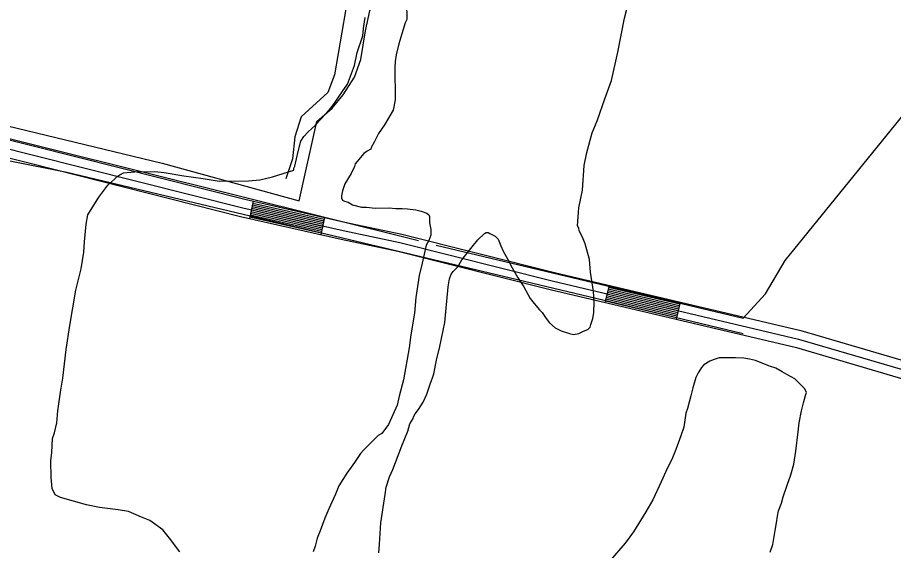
# Model space of a CAD drawing. Extents: x 3250478 to 3288318, y 788638 to 816472.
# Drawn here: x 3256355 to 3257853, y 804629 to 805541 of the extents above; entities that cross this region are included whole.
import ezdxf

# ---------------------------------------------------------------- set-up
doc = ezdxf.new("R2010")
doc.units = 0
for name, color, linetype in [('V-ROAD-CNTR', 7, 'Continuous'), ('V-SITE-VEGE', 7, 'Continuous'), ('V-TOPO-SHOR', 7, 'Continuous')]:
    doc.layers.add(name, color=color, linetype=linetype)

msp = doc.modelspace()

# ---------------------------------------------------------------- linework, layer by layer
at = {"layer": 'V-ROAD-CNTR'}
for p, q in [((3256758.1, 805226.3), (3256751.5, 805197.1)), ((3256880, 805198.7), (3256873.4, 805169.4)), ((3257366.5, 805082.6), (3257359.6, 805053.4)), ((3257488.1, 805053.9), (3257481.2, 805024.7))]:
    msp.add_line(p, q, dxfattribs=at)
for points in [[(3256199.1, 805367.7), (3256200.4, 805367.4), (3256201.8, 805367.1), (3256203.1, 805366.7), (3256204.5, 805366.3), (3256205.8, 805365.9), (3256207.1, 805365.5), (3256208.4, 805365.1), (3256209.7, 805364.6), (3256211, 805364.1), (3256212.3, 805363.6), (3256212.5, 805363.6), (3256383.8, 805320.4), (3256743.5, 805229.7), (3256914.9, 805190.8), (3257012, 805170.3), (3257273.1, 805104.7), (3257694.7, 805005.1), (3257964.5, 804926), (3258091.6, 804886.9)], [(3256192.8, 805338.4), (3256193.6, 805338.2), (3256194.5, 805338), (3256195.3, 805337.8), (3256196.1, 805337.5), (3256196.9, 805337.3), (3256197.8, 805337), (3256198.5, 805336.8), (3256199.4, 805336.5), (3256200.2, 805336.1), (3256201, 805335.8), (3256202.9, 805335), (3256376.5, 805291.3), (3256736.5, 805200.5), (3256908.5, 805161.5), (3257005.2, 805141.1), (3257266, 805075.5), (3257687, 804976.1), (3257955.8, 804897.2), (3258198.7, 804822.7), (3258392.6, 804753.9), (3258460.5, 804726.4), (3258479.8, 804712), (3258499.7, 804688.7)], [(3256207.7, 805349.3), (3256380.1, 805305.8), (3256740, 805215.1), (3256911.7, 805176.1), (3257008.6, 805155.7), (3257269.5, 805090.1), (3257690.8, 804990.6), (3257960.1, 804911.6), (3258203.4, 804836.9), (3258397.9, 804767.9), (3258468, 804739.6), (3258490.2, 804723), (3258511.1, 804698.5)], [(3256756.2, 805217.6), (3256878.1, 805189.9)], [(3256756.8, 805220.5), (3256878.7, 805192.8)], [(3256757.5, 805223.4), (3256879.4, 805195.7)], [(3256752.8, 805202.9), (3256874.7, 805175.3)], [(3256753.5, 805205.9), (3256875.4, 805178.2)], [(3256754.2, 805208.8), (3256876.1, 805181.1)], [(3256754.8, 805211.7), (3256876.7, 805184)], [(3256755.5, 805214.6), (3256877.4, 805187)], [(3256752.2, 805200), (3256874.1, 805172.3)], [(3257363, 805068), (3257484.7, 805039.3)], [(3257363.7, 805070.9), (3257485.4, 805042.2)], [(3257364.4, 805073.9), (3257486.1, 805045.1)], [(3257365.1, 805076.8), (3257486.7, 805048.1)], [(3257365.8, 805079.7), (3257487.4, 805051)], [(3257360.3, 805056.3), (3257481.9, 805027.6)], [(3257361, 805059.3), (3257482.6, 805030.5)], [(3257361.6, 805062.2), (3257483.3, 805033.5)], [(3257362.3, 805065.1), (3257484, 805036.4)]]:
    msp.add_lwpolyline(points, dxfattribs=at)
at = {"layer": 'V-SITE-VEGE'}
for p, q in [((3257020.4, 805566.7), (3257020.7, 805537.2)), ((3257392.7, 805539.7), (3257397, 805554.9)), ((3256946.6, 805521.9), (3256949.6, 805540.9)), ((3257018.1, 805531.8), (3257012.1, 805512.9)), ((3257020.7, 805537.2), (3257018.1, 805531.8)), ((3257381.8, 805481.4), (3257392.7, 805539.7)), ((3256945.2, 805509.2), (3256946.6, 805521.9)), ((3256936, 805480.6), (3256945.2, 805509.2)), ((3257012.1, 805512.9), (3257006.9, 805495.9)), ((3257006.9, 805495.9), (3257002.6, 805477)), ((3256931.5, 805458.4), (3256936, 805480.6)), ((3257002.6, 805477), (3257001, 805465.4)), ((3257370.7, 805433), (3257381.8, 805481.4)), ((3256919.2, 805426.6), (3256931.5, 805458.4)), ((3257001, 805465.4), (3257000.2, 805455.6)), ((3257000.2, 805455.6), (3257000.8, 805400.1)), ((3256909.9, 805413.8), (3256919.2, 805426.6)), ((3257359.4, 805401.6), (3257370.7, 805433)), ((3256892.8, 805388.2), (3256909.9, 805413.8)), ((3257000.8, 805400.1), (3256997.5, 805382.2)), ((3257346.5, 805363.9), (3257359.4, 805401.6)), ((3256883.4, 805377.1), (3256892.8, 805388.2)), ((3256997.5, 805382.2), (3256982.6, 805357)), ((3256870.9, 805364.2), (3256883.4, 805377.1)), ((3256852.1, 805345), (3256864.6, 805356.3)), ((3256864.6, 805356.3), (3256870.9, 805364.2)), ((3256982.6, 805357), (3256972, 805342.5)), ((3257337.8, 805343.2), (3257346.5, 805363.9)), ((3256839.6, 805329.1), (3256844.3, 805337)), ((3256844.3, 805337), (3256852.1, 805345)), ((3256972, 805342.5), (3256965, 805327.3)), ((3257328.3, 805310), (3257337.8, 805343.2)), ((3256835.1, 805311.6), (3256839.6, 805329.1)), ((3256965, 805327.3), (3256959.7, 805318.3)), ((3256829, 805286.2), (3256835.1, 805311.6)), ((3256947.3, 805308.3), (3256932.3, 805290.2)), ((3256952.7, 805311.9), (3256947.3, 805308.3)), ((3256958.9, 805315.6), (3256952.7, 805311.9)), ((3256959.7, 805318.3), (3256958.9, 805315.6)), ((3257324.1, 805287.6), (3257328.3, 805310)), ((3256536.2, 805274.9), (3256555.2, 805276.7)), ((3256555.2, 805276.7), (3256590, 805277.1)), ((3256590, 805277.1), (3256605.9, 805275.7)), ((3256791.2, 805268.3), (3256827.5, 805279.8)), ((3256827.5, 805283), (3256829, 805286.2)), ((3256827.5, 805279.8), (3256827.5, 805283)), ((3256931.5, 805285.7), (3256925.4, 805274)), ((3256932.3, 805290.2), (3256931.5, 805285.7)), ((3257321, 805245.5), (3257324.1, 805287.6)), ((3256509.6, 805254), (3256526.8, 805270)), ((3256526.8, 805270), (3256536.2, 805274.9)), ((3256605.9, 805275.7), (3256639.2, 805269.7)), ((3256639.2, 805269.7), (3256672.5, 805265.4)), ((3256672.5, 805265.4), (3256699.5, 805260.9)), ((3256699.5, 805260.9), (3256750.1, 805261.5)), ((3256750.1, 805261.5), (3256769.1, 805263.3)), ((3256769.1, 805263.3), (3256791.2, 805268.3)), ((3256925.4, 805274), (3256914.9, 805256)), ((3256494, 805233.2), (3256509.6, 805254)), ((3256914.9, 805256), (3256910.5, 805244.3)), ((3256475.3, 805202.9), (3256494, 805233.2)), ((3256910.5, 805244.3), (3256908.8, 805235.4)), ((3256908.8, 805235.4), (3256908.9, 805230.9)), ((3256908.9, 805230.9), (3256910.7, 805228.3)), ((3257315.1, 805215), (3257321, 805245.5)), ((3256910.7, 805228.3), (3256914.3, 805226.5)), ((3256914.3, 805226.5), (3256920.6, 805224.8)), ((3256920.6, 805224.8), (3256927.8, 805220.4)), ((3256927.8, 805220.4), (3256943, 805216.1)), ((3256943, 805216.1), (3256952, 805216.2)), ((3256952, 805216.2), (3256966.3, 805214.6)), ((3256472.3, 805187.1), (3256475.3, 805202.9)), ((3256966.3, 805214.6), (3256990.5, 805214.9)), ((3256990.5, 805214.9), (3257001.2, 805214.1)), ((3257001.2, 805214.1), (3257012.8, 805214.2)), ((3257012.8, 805214.2), (3257021.8, 805213.4)), ((3257021.8, 805213.4), (3257036.1, 805211.8)), ((3257036.1, 805211.8), (3257045.1, 805209.2)), ((3257045.1, 805209.2), (3257055, 805205.8)), ((3257055, 805205.8), (3257058.6, 805203.1)), ((3257058.6, 805203.1), (3257059.5, 805200.5)), ((3257312.8, 805184.6), (3257315.1, 805215)), ((3256469.5, 805156.9), (3256472.3, 805187.1)), ((3257059.5, 805200.5), (3257059.6, 805189.7)), ((3257059.6, 805189.7), (3257061.5, 805178.1)), ((3257061.5, 805178.1), (3257061.6, 805168.3)), ((3257142.2, 805160.3), (3257153.7, 805171.1)), ((3257153.7, 805171.1), (3257156.4, 805173)), ((3257156.4, 805173), (3257160, 805173)), ((3257160, 805173), (3257162.7, 805171.2)), ((3257162.7, 805171.2), (3257171.7, 805166.9)), ((3257314.6, 805180.2), (3257312.8, 805184.6)), ((3257315.6, 805175.7), (3257314.6, 805180.2)), ((3257321, 805165), (3257315.6, 805175.7)), ((3256468.1, 805139.5), (3256469.5, 805156.9)), ((3257058.2, 805159.3), (3257053.8, 805151.2)), ((3257061.6, 805168.3), (3257058.2, 805159.3)), ((3257132.5, 805148.5), (3257142.2, 805160.3)), ((3257171.7, 805166.9), (3257177.1, 805161.6)), ((3257177.1, 805161.6), (3257181.7, 805150)), ((3257325.6, 805153.4), (3257321, 805165)), ((3257053.8, 805151.2), (3257047, 805120.7)), ((3257114.9, 805126), (3257132.5, 805148.5)), ((3257181.7, 805150), (3257185.4, 805141.1)), ((3257185.4, 805141.1), (3257193.6, 805126.9)), ((3257333.1, 805126.7), (3257325.6, 805153.4)), ((3256463.7, 805111), (3256468.1, 805139.5)), ((3257193.6, 805126.9), (3257200.9, 805112.7)), ((3257335.1, 805105.3), (3257333.1, 805126.7)), ((3257047, 805120.7), (3257041.9, 805099.2)), ((3257099.9, 805106.1), (3257107.9, 805114.3)), ((3257107.9, 805114.3), (3257114.9, 805126)), ((3257200.9, 805112.7), (3257210, 805096.7)), ((3256454.6, 805074.4), (3256463.7, 805111)), ((3257041.9, 805099.2), (3257036, 805061.6)), ((3257093.8, 805093.5), (3257096.4, 805101.6)), ((3257096.4, 805101.6), (3257099.9, 805106.1)), ((3257210, 805096.7), (3257221, 805079.8)), ((3257340, 805072.2), (3257335.1, 805105.3)), ((3257091.3, 805080.1), (3257093.8, 805093.5)), ((3256444.2, 805014.1), (3256454.6, 805074.4)), ((3257085.7, 805019.2), (3257091.3, 805080.1)), ((3257221, 805079.8), (3257231.9, 805060.2)), ((3257341.1, 805054.4), (3257340, 805072.2)), ((3257036, 805061.6), (3257033.7, 805034.7)), ((3257231.9, 805060.2), (3257238.3, 805051.4)), ((3257238.3, 805051.4), (3257247.4, 805040.7)), ((3257340.4, 805035.6), (3257341.1, 805054.4)), ((3257247.4, 805040.7), (3257251.9, 805036.3)), ((3257251.9, 805036.3), (3257259.2, 805025.7)), ((3257033.7, 805034.7), (3257027.8, 804998)), ((3257259.2, 805025.7), (3257264.6, 805018.6)), ((3257335.3, 805015.8), (3257338.8, 805025.7)), ((3257338.8, 805025.7), (3257340.4, 805035.6)), ((3256438.4, 804972.9), (3256444.2, 805014.1)), ((3257077.3, 804978), (3257085.7, 805019.2)), ((3257264.6, 805018.6), (3257274.5, 805009.8)), ((3257274.5, 805009.8), (3257284.4, 805004.5)), ((3257322.9, 805004.1), (3257330, 805006.8)), ((3257330, 805006.8), (3257334.4, 805011.3)), ((3257334.4, 805011.3), (3257335.3, 805015.8)), ((3257027.8, 804998), (3257024.5, 804975.6)), ((3257284.4, 805004.5), (3257298.8, 805000.2)), ((3257298.8, 805000.2), (3257306, 804998.5)), ((3257306, 804998.5), (3257314.9, 805000.4)), ((3257314.9, 805000.4), (3257322.9, 805004.1)), ((3257071.3, 804954.6), (3257077.3, 804978)), ((3256432.6, 804923.8), (3256438.4, 804972.9)), ((3257024.5, 804975.6), (3257015.3, 804920.9)), ((3257067.1, 804931.3), (3257071.3, 804954.6)), ((3257528.4, 804946.5), (3257524.8, 804942)), ((3257539, 804952.9), (3257528.4, 804946.5)), ((3257546.2, 804955.7), (3257539, 804952.9)), ((3257555.1, 804958.4), (3257546.2, 804955.7)), ((3257582.8, 804958.8), (3257555.1, 804958.4)), ((3257597.1, 804958), (3257582.8, 804958.8)), ((3257607, 804956.4), (3257597.1, 804958)), ((3257616.8, 804953.8), (3257607, 804956.4)), ((3257641.1, 804944.2), (3257616.8, 804953.8)), ((3257064.5, 804924.2), (3257067.1, 804931.3)), ((3257518.7, 804933), (3257515.2, 804924.9)), ((3257524.8, 804942), (3257518.7, 804933)), ((3257651.9, 804940.8), (3257641.1, 804944.2)), ((3257662.7, 804934.6), (3257651.9, 804940.8)), ((3257670.8, 804930.3), (3257662.7, 804934.6)), ((3256428.2, 804900), (3256432.6, 804923.8)), ((3257015.3, 804920.9), (3257007.6, 804893.1)), ((3257061, 804915.2), (3257064.5, 804924.2)), ((3257515.2, 804924.9), (3257510, 804907)), ((3257678, 804925.9), (3257670.8, 804930.3)), ((3257684.3, 804922.4), (3257678, 804925.9)), ((3257701.5, 804905.6), (3257684.3, 804922.4)), ((3257054.9, 804896.3), (3257061, 804915.2)), ((3257510, 804907), (3257506.6, 804893.5)), ((3257704.2, 804899.4), (3257701.5, 804905.6)), ((3256423.8, 804868.2), (3256428.2, 804900)), ((3257007.6, 804893.1), (3257004.2, 804877.9)), ((3257048.8, 804882.8), (3257054.9, 804896.3)), ((3257506.6, 804893.5), (3257500.6, 804872)), ((3257699, 804881.4), (3257702.5, 804894)), ((3257702.5, 804894), (3257704.2, 804899.4)), ((3257004.2, 804877.9), (3256989.4, 804844.6)), ((3257040.9, 804870.2), (3257048.8, 804882.8)), ((3257500.6, 804872), (3257498, 804863.9)), ((3257695.6, 804868), (3257699, 804881.4)), ((3256422.4, 804847.6), (3256423.8, 804868.2)), ((3257031.3, 804854.9), (3257032.1, 804857.6)), ((3257032.1, 804857.6), (3257034.8, 804863)), ((3257034.8, 804863), (3257040.9, 804870.2)), ((3257498, 804863.9), (3257494.7, 804839.7)), ((3257691.4, 804847.3), (3257695.6, 804868)), ((3256417.9, 804830.2), (3256422.4, 804847.6)), ((3256989.4, 804844.6), (3256977.9, 804829.3)), ((3257022.6, 804833.3), (3257026, 804845.9)), ((3257026, 804845.9), (3257031.3, 804854.9)), ((3257689.8, 804832.1), (3257691.4, 804847.3)), ((3256414.8, 804820.6), (3256417.9, 804830.2)), ((3256977.9, 804829.3), (3256971.7, 804825.6)), ((3257012.1, 804808.2), (3257022.6, 804833.3)), ((3257494.7, 804839.7), (3257489.5, 804825.3)), ((3257685.7, 804799), (3257689.8, 804832.1)), ((3256413.5, 804796.9), (3256414.8, 804820.6)), ((3256971.7, 804825.6), (3256946.9, 804801.2)), ((3257489.5, 804825.3), (3257480.9, 804802)), ((3256412.1, 804782.6), (3256413.5, 804796.9)), ((3256946.9, 804801.2), (3256941.6, 804794.9)), ((3256996.5, 804767.8), (3257012.1, 804808.2)), ((3257480.9, 804802), (3257474.8, 804787.6)), ((3257682.4, 804776.6), (3257685.7, 804799)), ((3256412.4, 804754.1), (3256412.1, 804782.6)), ((3256941.6, 804794.9), (3256931.1, 804779.5)), ((3257474.8, 804787.6), (3257463.4, 804764.2)), ((3256925.8, 804771.4), (3256917.9, 804761.5)), ((3256931.1, 804779.5), (3256925.8, 804771.4)), ((3256991.3, 804755.2), (3256996.5, 804767.8)), ((3257677.2, 804758.6), (3257682.4, 804776.6)), ((3256414.2, 804735.1), (3256412.4, 804754.1)), ((3256917.9, 804761.5), (3256904.7, 804739.9)), ((3256985.2, 804737.2), (3256991.3, 804755.2)), ((3257463.4, 804764.2), (3257455.6, 804746.2)), ((3257671.2, 804740.7), (3257677.2, 804758.6)), ((3256904.7, 804739.9), (3256898.6, 804725.5)), ((3256983.6, 804724.7), (3256985.2, 804737.2)), ((3257455.6, 804746.2), (3257441.6, 804715.7)), ((3257664.2, 804720.9), (3257671.2, 804740.7)), ((3256419.1, 804724.1), (3256414.2, 804735.1)), ((3256428.7, 804719.5), (3256419.1, 804724.1)), ((3256898.6, 804725.5), (3256887.3, 804700.3)), ((3256976.1, 804676.3), (3256983.6, 804724.7)), ((3256473.1, 804707.3), (3256428.7, 804719.5)), ((3256495.3, 804702.8), (3256473.1, 804707.3)), ((3257441.6, 804715.7), (3257429.3, 804694.9)), ((3257656.5, 804696.7), (3257661.7, 804710.2)), ((3257661.7, 804710.2), (3257664.2, 804720.9)), ((3256527.1, 804698.4), (3256495.3, 804702.8)), ((3256544.5, 804695.5), (3256527.1, 804698.4)), ((3256566.8, 804686.2), (3256544.5, 804695.5)), ((3256887.3, 804700.3), (3256880.3, 804684.1)), ((3257429.3, 804694.9), (3257408.3, 804660.7)), ((3257654.8, 804687.7), (3257656.5, 804696.7)), ((3256581.1, 804680.1), (3256566.8, 804686.2)), ((3256603.5, 804664.5), (3256581.1, 804680.1)), ((3256880.3, 804684.1), (3256872.5, 804662.6)), ((3257653.1, 804676.1), (3257654.8, 804687.7)), ((3256614.7, 804650.4), (3256603.5, 804664.5)), ((3256872.5, 804662.6), (3256867.3, 804650)), ((3256973.8, 804639.6), (3256976.1, 804676.3)), ((3257646.4, 804639.3), (3257650.6, 804663.5)), ((3257650.6, 804663.5), (3257653.1, 804676.1)), ((3256632.4, 804626.8), (3256614.7, 804650.4)), ((3256867.3, 804650), (3256863.9, 804636.5)), ((3257408.3, 804660.7), (3257394.2, 804641.8)), ((3256863.9, 804636.5), (3256860.4, 804626.7)), ((3256973.1, 804625.3), (3256973.8, 804639.6)), ((3257394.2, 804641.8), (3257368.6, 804612)), ((3257642.1, 804625.9), (3257646.4, 804639.3))]:
    msp.add_line(p, q, dxfattribs=at)
at = {"layer": 'V-TOPO-SHOR'}
for points in [[(3255959.5, 805446.5), (3256602.1, 805291.4), (3256836.4, 805227.1), (3256866.7, 805363.1), (3256893.1, 805385.8), (3256912, 805408.5), (3256931, 805438.7), (3256942.3, 805468.9), (3256949.9, 805518.1), (3256957.4, 805552.1), (3256995.3, 805688.2), (3257018, 805741.1), (3257033.1, 805797.8), (3257112.6, 806088.8), (3257222.3, 806561.2), (3257335.9, 807056.4), (3257351.5, 807115.6)], [(3257329.3, 807115.6), (3257211, 806614.2), (3257074.8, 806054.8), (3256995.3, 805756.2), (3256938.6, 805654.2), (3256915.9, 805552.1), (3256896.9, 805442.5), (3256885.6, 805412.3), (3256840.2, 805370.7), (3256828.9, 805336.7), (3256825.1, 805298.9), (3256813.7, 805264.9)], [(3257070.7, 805151.4), (3257596.1, 805026.5), (3257633.9, 805068.1), (3257667.9, 805124.8), (3258004.5, 805540.4)], [(3256110.7, 805370.9), (3256250.5, 805355.7), (3257040.5, 805159)], [(3255947.8, 804259.7), (3256144.7, 805302.9), (3256156, 805325.5), (3256171.2, 805329.3), (3256193.8, 805329.3), (3256246.8, 805314.2), (3256439.5, 805276.3), (3257392, 805049.2), (3257596.1, 805000)]]:
    msp.add_lwpolyline(points, dxfattribs=at)

doc.saveas('drawing.dxf')
